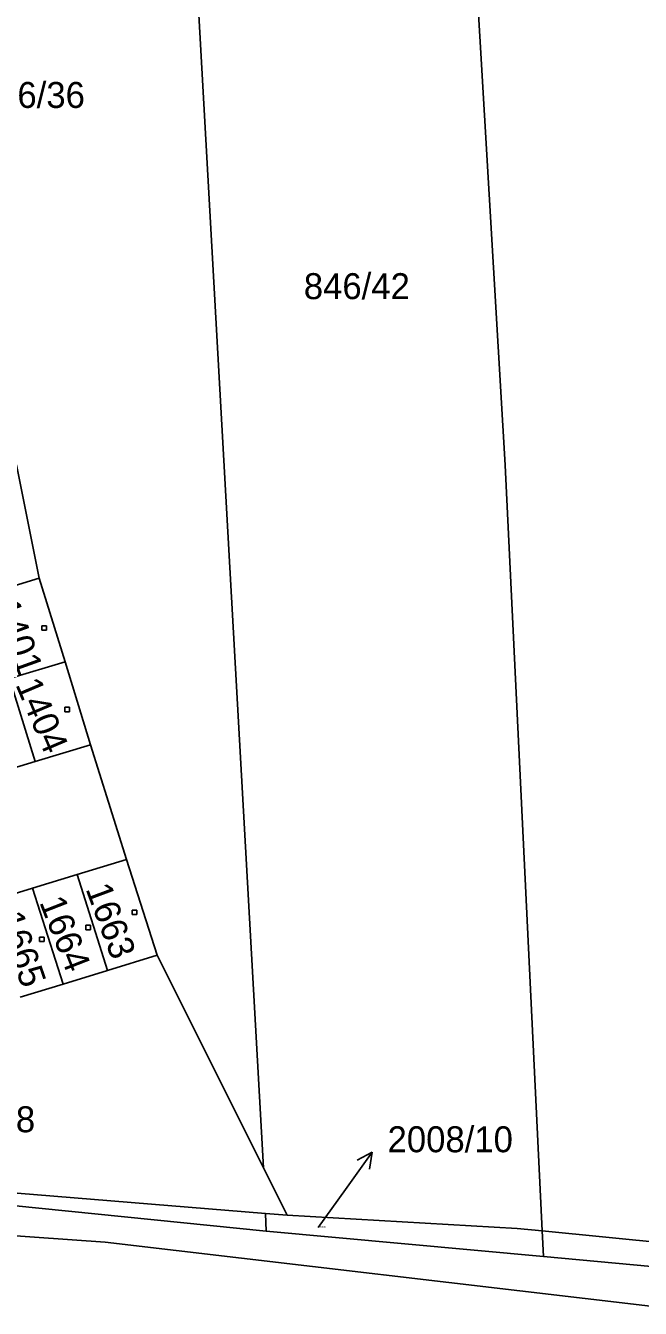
# Model space of a CAD drawing. Extents: x -795483 to -789093, y -1112258 to -1108741.
# Drawn here: x -790947.4 to -790907.1, y -1110246.2 to -1110162.2 of the extents above; entities that cross this region are included whole.
import ezdxf

# ---------------------------------------------------------------- set-up
doc = ezdxf.new("R2010")
doc.units = 0
for name, color, linetype in [('Komunikace', 7, 'Continuous'), ('Vrstva 1', 7, 'Continuous'), ('Vrstva 14', 7, 'Continuous'), ('Vrstva 15', 7, 'Continuous'), ('Vrstva 16', 7, 'Continuous'), ('Vrstva 2', 7, 'Continuous'), ('Vrstva 25', 7, 'Continuous')]:
    doc.layers.add(name, color=color, linetype=linetype)

msp = doc.modelspace()

# ---------------------------------------------------------------- linework, layer by layer
at = {"layer": 'Komunikace'}
msp.add_line((-790928.22, -1110240.89), (-790926.43, -1110238.4), dxfattribs=at)
at = {"layer": 'Vrstva 1'}
for p, q in [((-790915.98, -1110190.96), (-790920.76, -1110109.47)), ((-790931.81, -1110236.97), (-790938.89, -1110111.04)), ((-790947.99, -1110190.94), (-790946.51, -1110198.38)), ((-790913.54, -1110241.11), (-790915.98, -1110190.96)), ((-790946.51, -1110198.38), (-790950.15, -1110199.47)), ((-790944.82, -1110203.84), (-790946.51, -1110198.38)), ((-790944.82, -1110203.84), (-790948.46, -1110204.94)), ((-790943.14, -1110209.28), (-790944.82, -1110203.84)), ((-790948.46, -1110204.94), (-790946.77, -1110210.38)), ((-790946.77, -1110210.38), (-790943.14, -1110209.28)), ((-790940.78, -1110216.79), (-790943.14, -1110209.28)), ((-790950.49, -1110211.51), (-790946.77, -1110210.38)), ((-790940.78, -1110216.79), (-790944.03, -1110217.78)), ((-790938.78, -1110223.06), (-790940.78, -1110216.79)), ((-790944.03, -1110217.78), (-790946.94, -1110218.67)), ((-790944.03, -1110217.78), (-790942.03, -1110224.05)), ((-790946.94, -1110218.67), (-790949.76, -1110219.53)), ((-790946.94, -1110218.67), (-790944.95, -1110224.95)), ((-790942.03, -1110224.05), (-790938.78, -1110223.06)), ((-790931.81, -1110236.97), (-790938.78, -1110223.06)), ((-790944.95, -1110224.95), (-790942.03, -1110224.05)), ((-790947.77, -1110225.81), (-790944.95, -1110224.95)), ((-790969.72, -1110236.88), (-790931.68, -1110239.96)), ((-790930.25, -1110240.08), (-790931.81, -1110236.97)), ((-790931.64, -1110241.13), (-790948.27, -1110239.45)), ((-790931.68, -1110239.96), (-790931.64, -1110241.13)), ((-790931.68, -1110239.96), (-790930.25, -1110240.08)), ((-790915.18, -1110240.95), (-790930.25, -1110240.08)), ((-790913.54, -1110241.11), (-790915.18, -1110240.95)), ((-790913.46, -1110242.78), (-790931.64, -1110241.13)), ((-790913.46, -1110242.78), (-790913.54, -1110241.11)), ((-790876.98, -1110244.74), (-790913.54, -1110241.11)), ((-790913.46, -1110242.78), (-790876.9, -1110246.18))]:
    msp.add_line(p, q, dxfattribs=at)
at = {"layer": 'Vrstva 16'}
for p, q in [((-790926.43, -1110238.4), (-790924.68, -1110235.963)), ((-790924.68, -1110235.963), (-790925.669, -1110236.483)), ((-790924.68, -1110235.963), (-790924.857, -1110237.067))]:
    msp.add_line(p, q, dxfattribs=at)
at = {"layer": 'Vrstva 2'}
for p in [(-790964.88, -1110240.22), (-790906.08, -1110246.08)]:
    msp.add_line(p, (-790942.19, -1110241.85), dxfattribs=at)
at = {"layer": 'Vrstva 25'}
for p, q in [((-790946.33, -1110201.48), (-790946.03, -1110201.48)), ((-790946.33, -1110201.78), (-790946.33, -1110201.48)), ((-790946.03, -1110201.48), (-790946.03, -1110201.78)), ((-790946.03, -1110201.78), (-790946.33, -1110201.78)), ((-790944.83, -1110206.82), (-790944.53, -1110206.82)), ((-790944.83, -1110207.12), (-790944.83, -1110206.82)), ((-790944.53, -1110207.12), (-790944.83, -1110207.12)), ((-790944.53, -1110206.82), (-790944.53, -1110207.12)), ((-790940.42, -1110220.1), (-790940.12, -1110220.1)), ((-790940.42, -1110220.4), (-790940.42, -1110220.1)), ((-790940.12, -1110220.4), (-790940.42, -1110220.4)), ((-790940.12, -1110220.1), (-790940.12, -1110220.4)), ((-790943.46, -1110221.1), (-790943.16, -1110221.1)), ((-790943.46, -1110221.4), (-790943.46, -1110221.1)), ((-790943.16, -1110221.4), (-790943.46, -1110221.4)), ((-790943.16, -1110221.1), (-790943.16, -1110221.4)), ((-790946.49, -1110221.87), (-790946.19, -1110221.87)), ((-790946.49, -1110222.17), (-790946.49, -1110221.87)), ((-790946.19, -1110222.17), (-790946.49, -1110222.17)), ((-790946.19, -1110221.87), (-790946.19, -1110222.17))]:
    msp.add_line(p, q, dxfattribs=at)

# ---------------------------------------------------------------- texts
at = {"layer": 'Vrstva 14'}
for s, height, p in [('846/36', 1.7, (-790950.47, -1110167.58)), ('846/42', 1.7, (-790929.17, -1110180.1)), ('2008/10', 0.1, (-790928.22, -1110240.89))]:
    msp.add_text(s, height=height, dxfattribs=at).set_placement(p)
at = {"layer": 'Vrstva 15'}
for s, rotation, p in [('1401', 289.7595, (-790949.524, -1110200.096)), ('1404', 292.887, (-790948.086, -1110205.33)), ('1663', 290.3823, (-790943.487, -1110218.711)), ('1664', 291.3291, (-790946.521, -1110219.58)), ('1665', 288.9009, (-790949.256, -1110220.512))]:
    msp.add_text(s, height=1.7, rotation=rotation, dxfattribs=at).set_placement(p)
at = {"layer": 'Vrstva 16'}
for s, p in [('2008/8', (-790953.73, -1110234.65)), ('2008/10', (-790923.68, -1110235.96))]:
    msp.add_text(s, height=1.7, dxfattribs=at).set_placement(p)

doc.saveas('drawing.dxf')
